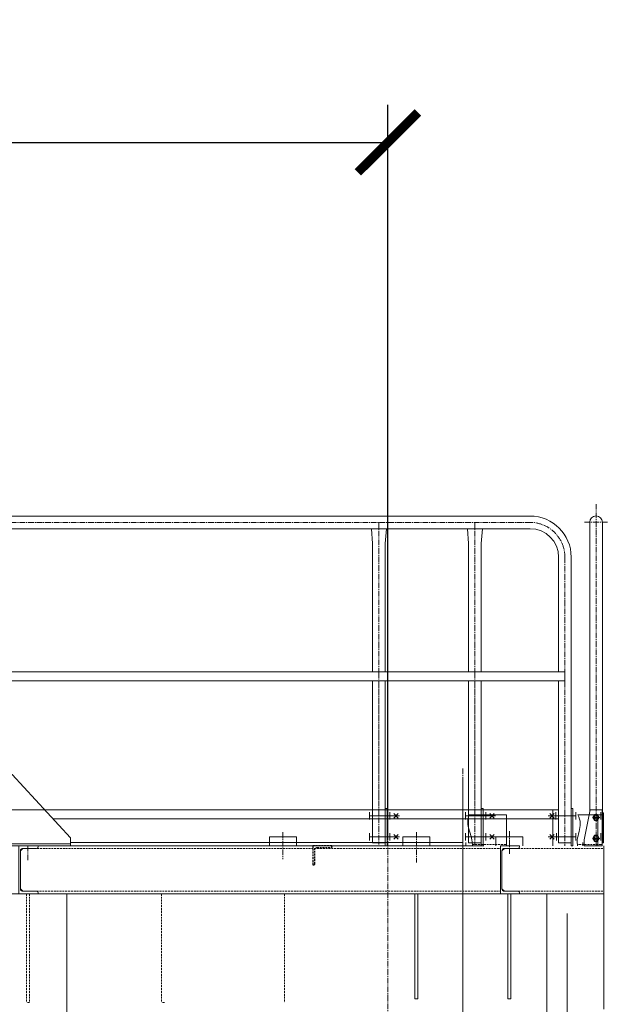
# Model space of a CAD drawing. Header units: millimetres. Extents: x 452087 to 582075, y 10891 to 81641.
# Tile 309 of 311: x 561004 to 562966, y 64774 to 68058. Entities that reach past the tile are written whole.
import ezdxf

# ---------------------------------------------------------------- set-up
doc = ezdxf.new("R2010")
doc.units = ezdxf.units.MM
for name, pattern in [('CENTER', [50.8, 31.75, -6.35, 6.35, -6.35]), ('CENTER2', [28.575, 19.05, -3.175, 3.175, -3.175]), ('HIDDEN', [9.525, 6.35, -3.175])]:
    doc.linetypes.add(name, pattern=pattern)
doc.layers.get('Defpoints').update_dxf_attribs({"color": 8})
for name, color, linetype in [('Bord', 1, 'Continuous'), ('Cen', 5, 'CENTER'), ('Cont', 6, 'Continuous'), ('Hide', 2, 'HIDDEN'), ('Textb', 6, 'Continuous'), ('ОЗиМ Оси', 4, 'CENTER2'), ('ОЗИМ_Выноски', 2, 'Continuous')]:
    doc.layers.add(name, color=color, linetype=linetype)
doc.layers.add('ОЗиМ Металл тонкий', color=221, linetype='Continuous', lineweight=15)
doc.layers.add('ОЗиМ Размеры', color=2, linetype='Continuous', lineweight=35)
doc.styles.add('RomanS', font='romans.shx', dxfattribs={"width": 0.7})
doc.dimstyles.new('M200', dxfattribs={"dimscale": 200, "dimtxt": 3, "dimasz": 2, "dimexe": 1.25, "dimexo": 0.625, "dimtad": 3, "dimtoh": 1, "dimdec": 0, "dimtxsty": 'RomanS', "dimblk": 'ARCHTICK', "dimblk1": 'OBLIQUE', "dimblk2": 'ARCHTICK', "dimcen": 3, "dimclrt": 2, "dimaunit": 1, "dimadec": 4, "dimazin": 0, "dimtfac": 1, "dimtdec": 0, "dimtmove": 0, "dimatfit": 3, "dimfxl": 1, "dimtfill": 1, "dimarcsym": 0})

# ---------------------------------------------------------------- blocks, each defined once
blk = doc.blocks.new('63x63x6')
for p, q in [((0, 0), (0, 63)), ((0, 63), (3.7, 63)), ((6, 60.7), (6, 13)), ((63, 0), (0, 0)), ((13, 6), (60.7, 6)), ((63, 3.7), (63, 0))]:
    blk.add_line(p, q)
for centre, radius, start, end in [((3.7, 60.7), 2.3, 0, 90), ((13, 13), 7, 180, 270), ((60.7, 3.7), 2.3, 0, 90)]:
    blk.add_arc(centre, radius, start, end)
blk = doc.blocks.new('16P')
for p, q in [((0, 160), (64, 160)), ((0, 160), (0, 0)), ((5, 16.9), (5, 143.1)), ((59, 151.6), (13.5, 151.6)), ((64, 160), (64, 156.6)), ((0, 0), (64, 0)), ((59, 8.4), (13.5, 8.4)), ((64, 0), (64, 3.4))]:
    blk.add_line(p, q)
for centre, radius, start, end in [((13.5, 143.1), 8.5, 90, 180), ((59, 156.6), 5, 270, 0), ((13.5, 16.9), 8.5, 180, 270), ((59, 3.4), 5, 0, 90)]:
    blk.add_arc(centre, radius, start, end)
blk = doc.blocks.new('kop[op')
at = {"layer": 'Bord', "ltscale": 0.02015}
for p, q in [((120.9, 59.2), (126.2, 59.2)), ((120.9, 50.8), (126.2, 50.8)), ((120.9, -50.8), (126.2, -50.8)), ((120.9, -59.2), (126.2, -59.2))]:
    blk.add_line(p, q, dxfattribs=at)
at = {"layer": 'Cen', "ltscale": 0.02015}
for p, q in [((119.6, 55), (74.8, 55)), ((85.4, -55), (130.2, -55))]:
    blk.add_line(p, q, dxfattribs=at)
at = {"layer": 'Cen'}
for p, q in [((79.1, 55), (115, 55)), ((0, 0), (100, 0)), ((79.1, -55), (115, -55)), ((79.1, -55), (115, -55))]:
    blk.add_line(p, q, dxfattribs=at)
at = {"layer": 'Textb'}
for p, q in [((95, 70), (100, 70)), ((95, -70), (100, -70))]:
    blk.add_line(p, q, dxfattribs=at)
at = {"layer": 'ОЗиМ Металл тонкий'}
for p, q in [((95, -70), (95, 70)), ((95, 70), (100, 70)), ((95, 70), (100, 70)), ((100, -70), (100, 70)), ((100, 69.7), (100, -168)), ((100, 69.7), (110, 69.7)), ((110, 69.7), (110, -168)), ((110, 69.7), (145, 69.7)), ((339.7, -141), (145, 69.7)), ((81, 50), (20.7, 50)), ((81, 50), (88.6, 61.2)), ((81, -50), (81, 50)), ((81, -50), (20.7, -50)), ((81, -50), (88.6, -61.2)), ((95, -70), (100, -70)), ((110, -161), (339.7, -161)), ((339.7, -168), (339.7, -141)), ((100, -168), (110, -168)), ((110, -168), (339.7, -168))]:
    blk.add_line(p, q, dxfattribs=at)
at = {"layer": 'ОЗиМ Металл тонкий', "ltscale": 0.02015}
for p, q in [((89.6, 63.8), (88.6, 62.1)), ((88.6, 62.1), (88.6, 47.9)), ((89.6, 59.4), (88.6, 61.1)), ((89.6, 50.6), (88.6, 48.9)), ((88.6, 47.9), (89.6, 46.2)), ((95, 63.8), (89.6, 63.8)), ((95, 59.4), (89.6, 59.4)), ((95, 50.6), (89.6, 50.6)), ((89.6, 46.2), (95, 46.2)), ((95, 46.2), (95, 63.8)), ((112.5, 62.6), (110, 62.6)), ((110, 62.6), (110, 47.4)), ((110, 55), (112.5, 55.9)), ((110, 54.1), (112.5, 55)), ((110, 47.4), (112.5, 47.4)), ((113.4, 63.8), (112.5, 62.2)), ((112.5, 47.4), (112.5, 62.6)), ((112.5, 47.8), (112.5, 62.2)), ((112.5, 61), (113.4, 59.4)), ((112.5, 49), (113.4, 50.6)), ((112.5, 47.8), (113.4, 46.2)), ((120, 63.8), (113.4, 63.8)), ((113.4, 59.4), (120, 59.4)), ((113.4, 50.6), (120, 50.6)), ((113.4, 46.2), (120, 46.2)), ((120.9, 62.2), (120, 63.8)), ((120, 59.4), (120.9, 61)), ((120, 50.6), (120.9, 49)), ((120, 46.2), (120.9, 47.8)), ((120.9, 47.8), (120.9, 62.2)), ((120.9, 60), (125.4, 60)), ((125.4, 50), (120.9, 50)), ((125.4, 60), (125.4, 50)), ((125.4, 60), (127, 58.4)), ((127, 51.6), (125.4, 50)), ((127, 58.4), (127, 51.6)), ((88.6, -47.9), (89.6, -46.2)), ((88.6, -62.1), (88.6, -47.9)), ((89.6, -50.6), (88.6, -48.9)), ((89.6, -59.4), (88.6, -61.1)), ((89.6, -63.8), (88.6, -62.1)), ((89.6, -46.2), (95, -46.2)), ((95, -50.6), (89.6, -50.6)), ((95, -59.4), (89.6, -59.4)), ((95, -63.8), (89.6, -63.8)), ((95, -46.2), (95, -63.8)), ((110, -62.6), (110, -47.4)), ((110, -47.4), (112.5, -47.4)), ((110, -54.1), (112.5, -55)), ((110, -55), (112.5, -55.9)), ((112.5, -62.6), (110, -62.6)), ((112.5, -47.8), (113.4, -46.2)), ((112.5, -47.4), (112.5, -62.6)), ((112.5, -47.8), (112.5, -62.2)), ((112.5, -49), (113.4, -50.6)), ((112.5, -61), (113.4, -59.4)), ((113.4, -63.8), (112.5, -62.2)), ((113.4, -46.2), (120, -46.2)), ((113.4, -50.6), (120, -50.6)), ((113.4, -59.4), (120, -59.4)), ((120, -63.8), (113.4, -63.8)), ((120, -46.2), (120.9, -47.8)), ((120, -50.6), (120.9, -49)), ((120, -59.4), (120.9, -61)), ((120.9, -62.2), (120, -63.8)), ((120.9, -47.8), (120.9, -62.2)), ((125.4, -50), (120.9, -50)), ((120.9, -60), (125.4, -60)), ((125.4, -60), (125.4, -50)), ((127, -51.6), (125.4, -50)), ((125.4, -60), (127, -58.4)), ((127, -58.4), (127, -51.6))]:
    blk.add_line(p, q, dxfattribs=at)
at = {"layer": 'ОЗиМ Металл тонкий'}
for centre, radius, start, end in [((70.1, 83.8), 28.5, 315.3584, 330.9657), ((70.1, 83.8), 28.5, 315.3584, 330.9657), ((125, 0), 125, 161.447, 198.553), ((20.7, 35), 15, 90, 161.447), ((20.7, -35), 15, 198.553, 270), ((70.1, -83.8), 28.5, 29.0343, 44.6416)]:
    blk.add_arc(centre, radius, start, end, dxfattribs=at)
at = {"layer": 'ОЗиМ Металл тонкий', "ltscale": 0.02015}
for centre, radius, start, end in [((99.1, 55), 10.5, 155.1271, 204.8829), ((123.4, 55), 10.9, 156.2914, 203.7186), ((110, 55), 10.9, 336.2914, 23.7186), ((99.1, -55), 10.5, 155.1171, 204.8729), ((123.4, -55), 10.9, 156.2814, 203.7086), ((110, -55), 10.9, 336.2814, 23.7086)]:
    blk.add_arc(centre, radius, start, end, dxfattribs=at)
blk = doc.blocks.new('krepeg13')
at = {"layer": 'Cont'}
blk.add_lwpolyline([(-5.2, 9), (-10.4, 0), (-5.2, -9), (5.2, -9), (10.4, 0), (5.2, 9)], close=True, dxfattribs=at)
blk = doc.blocks.new('Кран козловой 2')
at = {"layer": 'Defpoints', "color": 7, "lineweight": 0}
for p, q in [((445084.3, 242588.7), (445084.3, 242238.7)), ((445094.3, 242588.7), (445094.3, 242238.7)), ((445394.3, 242588.7), (445394.3, 242238.7)), ((445404.3, 242588.7), (445404.3, 242238.7)), ((445084.3, 242238.7), (445094.3, 242238.7)), ((445394.3, 242238.7), (445404.3, 242238.7))]:
    blk.add_line(p, q, dxfattribs=at)
at = {"layer": 'Hide', "color": 7, "lineweight": 0}
for p, q in [((443824.8, 242740.3), (445369.3, 242740.3)), ((445276.1, 242752.7), (445389.3, 242752.7)), ((445399.3, 242740.3), (445714.3, 242740.3)), ((445704.3, 242752.7), (445626, 242752.7)), ((445704.3, 242752.7), (445708.3, 242752.7)), ((443789.3, 242588.7), (443789.3, 242226.7)), ((443799.3, 242588.7), (443799.3, 242226.7)), ((443823.3, 242597.1), (445369.3, 242597.1)), ((444239.3, 242588.7), (444239.3, 242226.7)), ((444649.3, 242588.7), (444649.3, 242226.7)), ((445399.3, 242597.1), (445714.3, 242597.1)), ((443799.3, 242226.7), (443789.3, 242226.7)), ((444249.3, 242226.7), (444239.3, 242226.7))]:
    blk.add_line(p, q, dxfattribs=at)
at = {"layer": 'ОЗиМ Металл тонкий', "lineweight": 0}
for p, q in [((442823.4, 243848.7), (445468.3, 243848.7)), ((445667.1, 243827.9), (445667.1, 243289)), ((445709.4, 243827.9), (445709.4, 243289)), ((442824.4, 243806.7), (445468.3, 243806.7)), ((444943.3, 243756.7), (444939.3, 243806.7)), ((444985.3, 243756.7), (444989.3, 243806.7)), ((445263.3, 243756.7), (445259.3, 243806.7)), ((445305.3, 243756.7), (445309.3, 243806.7)), ((444943.3, 243756.7), (444943.3, 243328.7)), ((444985.3, 243756.7), (444985.3, 243328.7)), ((445263.3, 243756.7), (445263.3, 243328.7)), ((445305.3, 243756.7), (445305.3, 243328.7)), ((445563.3, 243711.7), (445563.3, 243328.7)), ((445605.3, 243711.7), (445605.3, 242748.7)), ((445584.3, 243298.7), (442974.1, 243298.7)), ((442975.1, 243328.7), (445584.3, 243328.7)), ((444943.3, 243298.7), (444943.3, 242758.7)), ((444985.3, 243298.7), (444985.3, 242748.7)), ((445263.3, 243298.7), (445263.3, 242758.7)), ((445305.3, 243298.7), (445305.3, 242748.7)), ((445563.3, 243298.7), (445563.3, 242758.7)), ((445584.3, 243328.7), (445584.3, 243298.7)), ((445667.1, 243289), (445667.1, 242863)), ((445709.4, 243289), (445709.4, 242758.7)), ((444985.3, 242873.7), (444991.3, 242873.7)), ((444985.3, 242873.7), (444991.3, 242873.7)), ((444991.3, 242873.7), (444991.3, 242748.7)), ((445305.3, 242873.7), (445311.3, 242873.7)), ((445305.3, 242873.7), (445311.3, 242873.7)), ((445311.3, 242873.7), (445311.3, 242748.7)), ((445605.3, 242873.7), (445611.3, 242873.7)), ((445611.3, 242873.7), (445611.3, 242748.7)), ((444811, 242868.7), (440720.6, 242868.7)), ((445563.3, 242868.7), (443850, 242868.7)), ((445563.3, 242838.7), (443877.8, 242838.7)), ((444932.7, 242861), (444932.7, 242836.4)), ((444932.7, 242848.7), (445033.4, 242848.7)), ((444936.2, 242848.7), (445000.2, 242848.7)), ((445000.2, 242861), (445000.2, 242836.4)), ((445028.8, 242856.2), (445013.9, 242841.2)), ((445028.8, 242841.2), (445013.9, 242856.2)), ((445252.7, 242861), (445252.7, 242836.4)), ((445252.7, 242848.7), (445353.4, 242848.7)), ((445256.2, 242848.7), (445320.2, 242848.7)), ((445264.3, 242852.7), (445389.3, 242852.7)), ((445320.2, 242861), (445320.2, 242836.4)), ((445348.8, 242856.2), (445333.9, 242841.2)), ((445348.8, 242841.2), (445333.9, 242856.2)), ((445389.3, 242852.7), (445389.3, 242748.7)), ((445528.7, 242848.7), (445620.9, 242848.7)), ((445549, 242841.2), (445534.1, 242856.2)), ((445549, 242856.2), (445534.1, 242841.2)), ((445544.3, 242868.7), (445544.3, 242748.7)), ((445553.8, 242861), (445553.8, 242836.4)), ((445556.2, 242848.7), (445620.2, 242848.7)), ((445620.9, 242861), (445620.9, 242836.4)), ((445704.3, 242852.7), (445627.7, 242852.7)), ((445648.3, 242768.7), (445668.3, 242868.7)), ((445708.3, 242868.7), (445668.3, 242868.7)), ((445694.3, 242852.7), (445694.3, 242748.7)), ((445694.3, 242852.7), (445694.3, 242748.7)), ((445704.3, 242861), (445704.3, 242836.4)), ((445704.3, 242852.7), (445713.4, 242852.7)), ((445708.3, 242748.7), (445708.3, 242868.7)), ((445713.4, 242858.7), (445709.4, 242858.7)), ((445713.4, 242758.7), (445713.4, 242858.7)), ((444689.3, 242778.7), (444599.3, 242778.7)), ((444599.3, 242778.7), (444599.3, 242748.7)), ((444689.3, 242778.7), (444689.3, 242748.7)), ((444932.7, 242791), (444932.7, 242766.4)), ((444932.7, 242778.7), (445000.2, 242778.7)), ((444937.7, 242778.7), (445032.8, 242778.7)), ((445000.2, 242791), (445000.2, 242766.4)), ((445028.8, 242771.2), (445013.9, 242786.2)), ((445028.8, 242786.2), (445013.9, 242771.2)), ((445134.3, 242778.7), (445044.3, 242778.7)), ((445044.3, 242778.7), (445044.3, 242748.7)), ((445134.3, 242778.7), (445134.3, 242748.7)), ((445252.7, 242791), (445252.7, 242766.4)), ((445252.7, 242778.7), (445320.2, 242778.7)), ((445257.7, 242778.7), (445352.8, 242778.7)), ((445320.2, 242791), (445320.2, 242766.4)), ((445348.8, 242771.2), (445333.9, 242786.2)), ((445348.8, 242786.2), (445333.9, 242771.2)), ((445354.3, 242778.7), (445354.3, 242748.7)), ((445444.3, 242778.7), (445354.3, 242778.7)), ((445444.3, 242778.7), (445444.3, 242748.7)), ((445528.2, 242778.7), (445620.2, 242778.7)), ((445549, 242786.2), (445534.1, 242771.2)), ((445549, 242771.2), (445534.1, 242786.2)), ((445556.2, 242791), (445556.2, 242766.4)), ((445557.7, 242778.7), (445620.9, 242778.7)), ((445620.9, 242791), (445620.9, 242766.4)), ((445704.3, 242791), (445704.3, 242766.4)), ((445314.3, 242748.7), (438419.4, 242749.9)), ((443769.3, 242731.8), (443777.8, 242740.3)), ((445244.3, 242759.7), (443936, 242759.7)), ((444985.3, 242758.7), (444943.3, 242758.7)), ((444985.3, 242748.7), (444991.3, 242748.7)), ((445254.3, 242759.7), (445254.3, 242748.7)), ((445305.3, 242758.7), (445263.3, 242758.7)), ((445305.3, 242748.7), (445311.3, 242748.7)), ((445374.3, 242731.8), (445382.8, 242740.3)), ((445563.3, 242758.7), (445605.3, 242758.7)), ((445605.3, 242748.7), (445611.3, 242748.7)), ((445644.3, 242759.7), (445644.3, 242748.7)), ((445648.3, 242748.7), (445648.3, 242768.7)), ((445648.3, 242748.7), (445708.3, 242748.7)), ((445708.3, 242758.7), (445713.4, 242758.7)), ((445714.3, 242748.7), (445714.3, 242203.7)), ((445369.3, 242588.7), (440844.3, 242588.7)), ((443777.8, 242597.1), (443769.3, 242605.6)), ((443924.3, 242588.7), (443924.3, 242186.7)), ((445382.8, 242597.1), (445374.3, 242605.6)), ((445714.3, 242588.7), (445399.3, 242588.7)), ((445524.3, 242588.7), (445524.3, 242190.8)), ((445591.6, 242522.7), (445592.7, 239976.1))]:
    blk.add_line(p, q, dxfattribs=at)
for centre in [(445688.3, 242843.7), (445688.3, 242773.7)]:
    blk.add_circle(centre, 6, dxfattribs=at)
for centre, radius, start, end in [((445468.3, 243711.7), 137, 0, 90), ((445688.3, 243827.9), 21.1, 90, 180), ((445688.3, 243827.9), 21.1, 0, 90), ((445468.3, 243711.7), 95, 0, 90)]:
    blk.add_arc(centre, radius, start, end, dxfattribs=at)
for points, knots in [([(445264.3, 242852.7), (445262.1, 242844.4), (445256.9, 242816.1), (445273.3, 242781.8), (445276.1, 242755.2), (445276.3, 242748.7)], [19.735686, 19.735686, 19.735686, 19.735686, 45.338863, 106.546216, 126.089147, 126.089147, 126.089147, 126.089147]), ([(445627.7, 242852.7), (445631.8, 242843.1), (445641.3, 242815.7), (445624, 242780.1), (445625.5, 242755.3), (445626.6, 242748.7)], [9.613149, 9.613149, 9.613149, 9.613149, 39.85695, 95.857777, 116.355375, 116.355375, 116.355375, 116.355375])]:
    blk.add_open_spline(points, degree=3, knots=knots, dxfattribs=at)
at = {"layer": 'ОЗиМ Оси', "color": 7, "lineweight": 0}
for p, q in [((445688.3, 243298.6), (445688.8, 243888.2)), ((442823.1, 243827.7), (445468.3, 243827.7)), ((444964.3, 243827.7), (444964.3, 243328.7)), ((445284.3, 243827.7), (445284.3, 243328.7)), ((445650.1, 243827.9), (445729, 243827.9)), ((445584.3, 243711.7), (445584.3, 243328.7)), ((444964.3, 243328.7), (444964.3, 242753.6)), ((444964.3, 243298.7), (444964.3, 242848.7)), ((445284.3, 243328.7), (445284.3, 242753.6)), ((445284.3, 243298.7), (445284.3, 242848.7)), ((445584.3, 243298.7), (445584.3, 242748.7)), ((445688.3, 242748.7), (445688.3, 243298.6)), ((445244.3, 243006.9), (445244.3, 242142.7)), ((445244.3, 240155.3), (445244.3, 242973.1)), ((444994.3, 242908.5), (444994.3, 234190.3)), ((445676.3, 242843.7), (445700.3, 242843.7)), ((445688.3, 242831.7), (445688.3, 242855.7)), ((444644.3, 242793.9), (444644.3, 242704.8)), ((445089.3, 242793.9), (445089.3, 242693.4)), ((445399.3, 242798), (445399.3, 242721.9)), ((445676.3, 242773.7), (445700.3, 242773.7)), ((445688.3, 242761.7), (445688.3, 242785.7)), ((443794.3, 242748.7), (443794.3, 242701)), ((445244.3, 242748.7), (445244.3, 242142.7))]:
    blk.add_line(p, q, dxfattribs=at)
blk.add_arc((445468.3, 243711.7), 116, 0, 90, dxfattribs=at)
at = {"layer": 'Hide', "color": 7, "lineweight": 0, "xscale": -1, "rotation": 180}
blk.add_blockref('63x63x6', (444744.3, 242748.7), dxfattribs=at)
at = {"layer": 'ОЗиМ Металл тонкий', "lineweight": 0}
for name, p in [('kop[op', (443596.3, 242916.7)), ('krepeg13', (445688.3, 242843.7)), ('krepeg13', (445688.3, 242773.7))]:
    blk.add_blockref(name, p, dxfattribs=at)
at = {"layer": 'ОЗиМ Металл тонкий', "lineweight": 0, "xscale": -1, "rotation": 180}
for p in [(443764.3, 242748.7), (445369.3, 242748.7)]:
    blk.add_blockref('16P', p, dxfattribs=at)
blk = doc.blocks.new('_ArchTick')
at = {"color": 0, "linetype": 'ByBlock', "const_width": 0.15}
blk.add_lwpolyline([(-0.5, -0.5), (0.5, 0.5)], dxfattribs=at)
blk = doc.blocks.new('*D700')
at = {"layer": 'Defpoints', "color": 0, "transparency": 16777216}
for p in [(562231, 67648.7, 0), (562231, 65263.1, 0), (555731, 64145.7, 0)]:
    blk.add_point(p, dxfattribs=at)
at = {"layer": 'ОЗиМ Размеры', "color": 0, "lineweight": -2, "transparency": 16777216}
for p, q in [((555731, 64208.2, 0), (555731, 67773.7, 0)), ((562231, 65325.6, 0), (562231, 67773.7, 0)), ((555731, 67648.7, 0), (562231, 67648.7, 0))]:
    blk.add_line(p, q, dxfattribs=at)
at = {"layer": 'ОЗиМ Размеры', "color": 0, "lineweight": -2, "transparency": 16777216, "xscale": 200, "yscale": 200, "zscale": 200, "rotation": 180}
blk.add_blockref('_ArchTick', (555731, 67648.7, 0), dxfattribs=at)
at = {"layer": 'ОЗиМ Размеры', "color": 0, "lineweight": -2, "transparency": 16777216, "xscale": 200, "yscale": 200, "zscale": 200}
blk.add_blockref('_ArchTick', (562231, 67648.7, 0), dxfattribs=at)
at = {"layer": 'ОЗиМ Размеры', "color": 2, "transparency": 16777216, "insert": (558981, 67861.2, 0), "char_height": 300, "attachment_point": 5, "style": 'RomanS', "bg_fill": 3, "box_fill_scale": 1.1, "bg_fill_color": 256, "bg_fill_true_color": 13158600, "bg_fill_transparency": 0}
blk.add_mtext('Lк=6500', dxfattribs=at)
blk = doc.blocks.new('_Oblique')
at = {"color": 0, "linetype": 'ByBlock', "lineweight": -2}
blk.add_line((-0.5, -0.5), (0.5, 0.5), dxfattribs=at)

msp = doc.modelspace()

# ---------------------------------------------------------------- block references
at = {"layer": 'ОЗИМ_Выноски'}
msp.add_blockref('Кран козловой 2', (117236.7, -177446.4, 0), dxfattribs=at)

# ---------------------------------------------------------------- next in the draw order: dimensions: what is measured, and where the dimension line sits
at = {"layer": 'ОЗиМ Размеры', "color": 0}
dim = msp.add_linear_dim(base=(562231, 67648.7, 0), p1=(555731, 64145.7, 0), p2=(562231, 65263.1, 0), dimstyle='M200', override={"dimscale": 100, "dimpost": 'Lк=<>'}, dxfattribs=at)
dim.commit()
dim.dimension.update_dxf_attribs({"geometry": '*D700', "text_midpoint": (558981, 67861.2, 0)})

doc.saveas('drawing.dxf')
